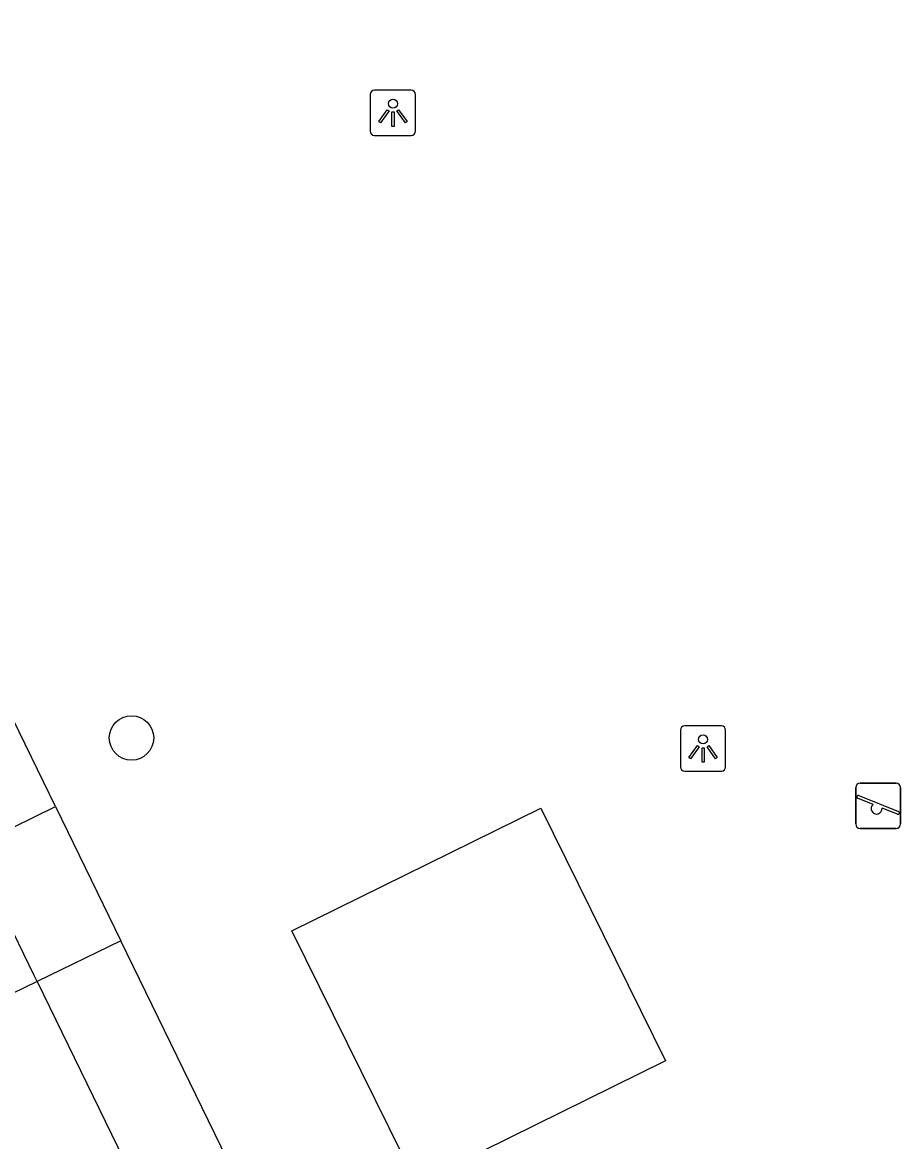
# Model space of a CAD drawing. Extents: x 160457 to 162082, y 388340 to 389736.
# Drawn here: x 160980.18 to 160999.52, y 388856.74 to 388881.4 of the extents above; entities that cross this region are included whole.
import ezdxf

# ---------------------------------------------------------------- set-up
doc = ezdxf.new("R2010")
doc.units = 0
for name, color, linetype in [('IMGEO_Boom', 7, 'Continuous'), ('IMGEO_Fietspad_gesloten', 7, 'Continuous'), ('IMGEO_Lichtpunt', 7, 'Continuous'), ('IMGEO_Pand', 7, 'Continuous'), ('IMGEO_Speelvoorziening', 7, 'Continuous'), ('IMGEO_Voetpad_gesloten', 7, 'Continuous'), ('IMGEO_Voetpad_open', 7, 'Continuous')]:
    doc.layers.add(name, color=color, linetype=linetype)

msp = doc.modelspace()

# ---------------------------------------------------------------- linework, layer by layer
at = {"layer": 'IMGEO_Boom'}
msp.add_circle((160982.579, 388865.635), 0.489, dxfattribs=at)
at = {"layer": 'IMGEO_Fietspad_gesloten'}
for points in [[(160980.908, 388864.123), (160969.073, 388888.445)], [(160979.063, 388863.225), (160980.908, 388864.123)], [(160982.346, 388861.167), (160980.503, 388860.271)], [(160994.337, 388836.526), (160982.346, 388861.167)], [(160980.503, 388860.271), (160992.497, 388835.627)]]:
    msp.add_lwpolyline(points, dxfattribs=at)
at = {"layer": 'IMGEO_Lichtpunt'}
for p, q in [((160987.838, 388879.811), (160987.838, 388879.004)), ((160987.838, 388879.811), (160987.838, 388879.004)), ((160988.74, 388879.906), (160987.932, 388879.906)), ((160988.74, 388879.906), (160987.932, 388879.906)), ((160988.834, 388879.004), (160988.834, 388879.811)), ((160988.834, 388879.004), (160988.834, 388879.811)), ((160987.932, 388878.91), (160988.74, 388878.91)), ((160987.932, 388878.91), (160988.74, 388878.91)), ((160994.668, 388865.804), (160994.668, 388864.997)), ((160994.668, 388865.804), (160994.668, 388864.997)), ((160995.57, 388865.899), (160994.762, 388865.899)), ((160995.57, 388865.899), (160994.762, 388865.899)), ((160995.664, 388864.997), (160995.664, 388865.804)), ((160995.664, 388864.997), (160995.664, 388865.804)), ((160994.762, 388864.903), (160995.57, 388864.903)), ((160994.762, 388864.903), (160995.57, 388864.903))]:
    msp.add_line(p, q, dxfattribs=at)
for points in [[(160988.212, 388879.475), (160988.251, 388879.447), (160988.063, 388879.185), (160988.025, 388879.212), (160988.212, 388879.475)], [(160988.314, 388879.427), (160988.361, 388879.427), (160988.361, 388879.105), (160988.314, 388879.105), (160988.314, 388879.427)], [(160988.424, 388879.447), (160988.462, 388879.474), (160988.649, 388879.212), (160988.61, 388879.184), (160988.424, 388879.447)], [(160995.042, 388865.468), (160995.081, 388865.44), (160994.893, 388865.178), (160994.855, 388865.205), (160995.042, 388865.468)], [(160995.254, 388865.44), (160995.292, 388865.467), (160995.479, 388865.205), (160995.44, 388865.177), (160995.254, 388865.44)], [(160995.144, 388865.42), (160995.191, 388865.42), (160995.191, 388865.098), (160995.144, 388865.098), (160995.144, 388865.42)]]:
    msp.add_lwpolyline(points, dxfattribs=at)
for centre in [(160988.337, 388879.609), (160995.167, 388865.602)]:
    msp.add_circle(centre, 0.0994, dxfattribs=at)
for centre, start, end in [((160987.932, 388879.811), 90, 180), ((160987.932, 388879.811), 90, 180), ((160988.74, 388879.811), 0, 90), ((160988.74, 388879.811), 0, 90), ((160987.932, 388879.004), 180, 270), ((160987.932, 388879.004), 180, 270), ((160988.74, 388879.004), 270, 0), ((160988.74, 388879.004), 270, 360), ((160994.762, 388865.804), 90, 180), ((160994.762, 388865.804), 90, 180), ((160995.57, 388865.804), 0, 90), ((160995.57, 388865.804), 0, 90), ((160994.762, 388864.997), 180, 270), ((160994.762, 388864.997), 180, 270), ((160995.57, 388864.997), 270, 0), ((160995.57, 388864.997), 270, 360)]:
    msp.add_arc(centre, 0.0946, start, end, dxfattribs=at)
at = {"layer": 'IMGEO_Pand'}
msp.add_lwpolyline([(160994.342, 388858.522), (160989.743, 388856.251), (160988.86, 388855.815), (160986.111, 388861.383), (160991.592, 388864.09), (160994.342, 388858.522)], dxfattribs=at)
at = {"layer": 'IMGEO_Speelvoorziening'}
for p, q in [((160998.528, 388863.741), (160998.528, 388864.541)), ((160998.528, 388864.541), (160998.528, 388863.741)), ((160998.628, 388864.641), (160999.418, 388864.641)), ((160999.418, 388864.641), (160998.628, 388864.641)), ((160999.518, 388864.541), (160999.518, 388863.741)), ((160999.518, 388863.741), (160999.518, 388864.541)), ((160998.911, 388864.169), (160998.572, 388864.306)), ((160998.597, 388864.366), (160999.473, 388864.013)), ((160999.449, 388863.953), (160999.109, 388864.09)), ((160999.418, 388863.641), (160998.628, 388863.641)), ((160998.628, 388863.641), (160999.418, 388863.641))]:
    msp.add_line(p, q, dxfattribs=at)
for centre, radius, start, end in [((160998.628, 388864.541), 0.1, 90, 180), ((160998.628, 388864.541), 0.1, 90, 180), ((160999.418, 388864.541), 0.1, 0, 90), ((160999.418, 388864.541), 0.1, 360, 90), ((160998.585, 388864.336), 0.0327, 68.078, 248.078), ((160998.99, 388864.079), 0.12, 130.9928, 5.1632), ((160999.461, 388863.983), 0.0327, 248.078, 68.078), ((160998.628, 388863.741), 0.1, 180, 270), ((160998.628, 388863.741), 0.1, 180, 270), ((160999.418, 388863.741), 0.1, 270, 0), ((160999.418, 388863.741), 0.1, 270, 0)]:
    msp.add_arc(centre, radius, start, end, dxfattribs=at)
at = {"layer": 'IMGEO_Voetpad_gesloten'}
for points in [[(160980.908, 388864.123), (160982.346, 388861.167)], [(160980.503, 388860.271), (160980.438, 388860.405), (160979.063, 388863.225)]]:
    msp.add_lwpolyline(points, dxfattribs=at)
at = {"layer": 'IMGEO_Voetpad_open'}
msp.add_lwpolyline([(160980.503, 388860.271), (160977.973, 388859.04)], dxfattribs=at)

doc.saveas('drawing.dxf')
